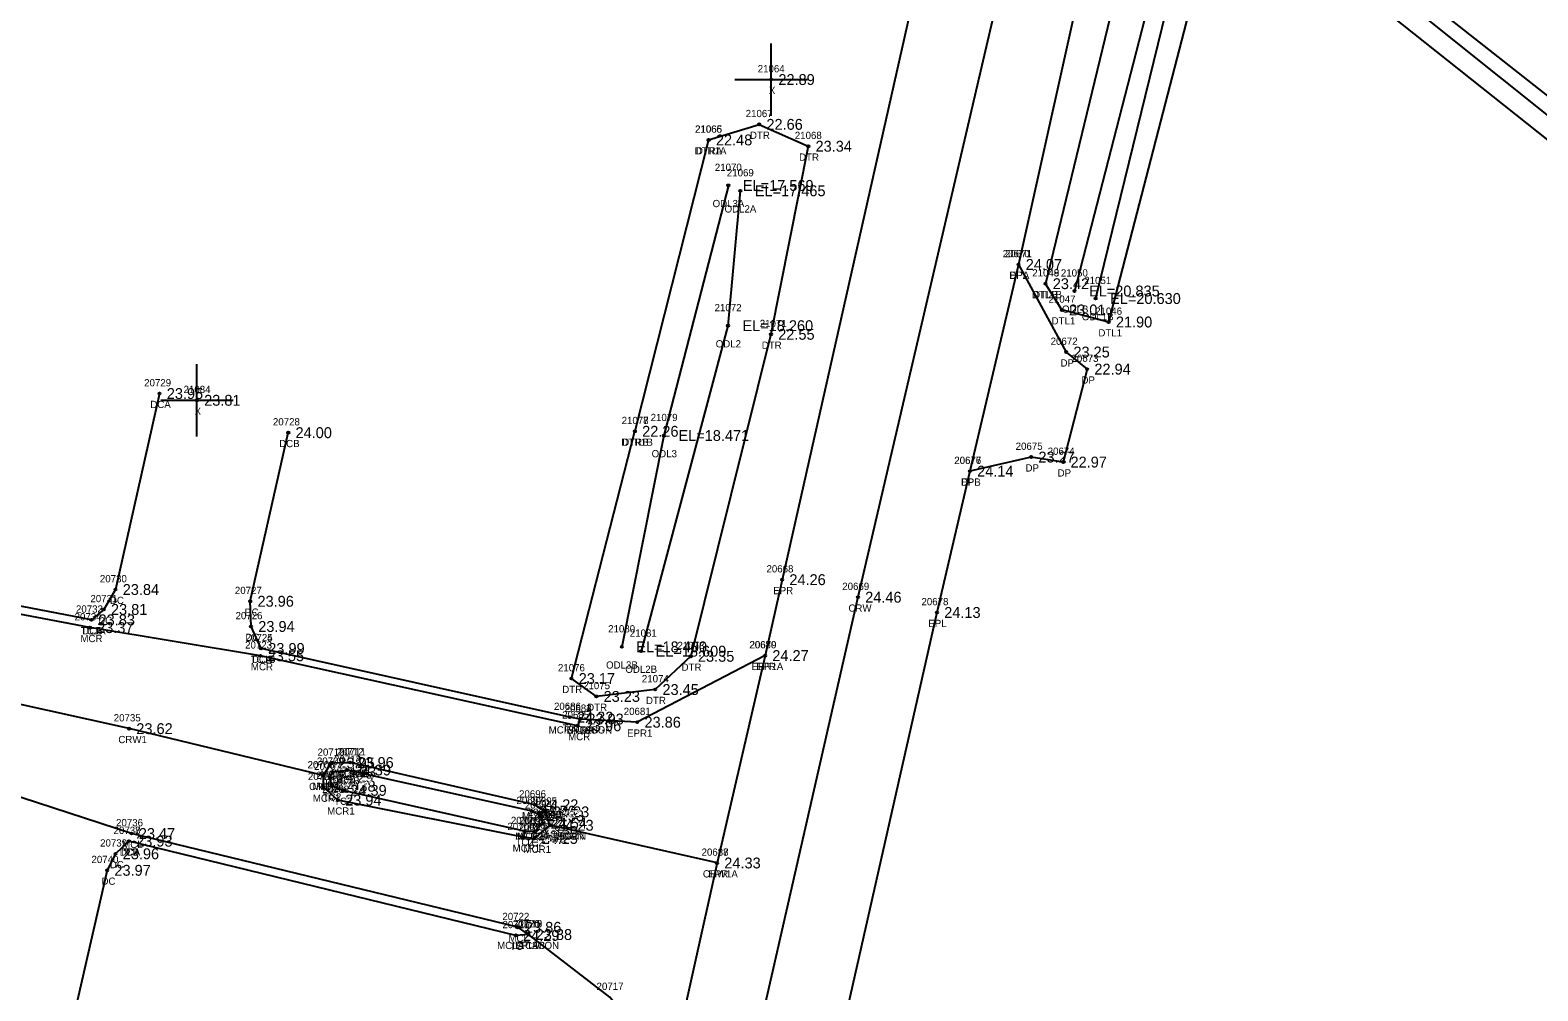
# Model space of a CAD drawing. Extents: x 2655177 to 2656219, y 761780 to 764748.
# Drawn here: x 2655371.8 to 2655579.8, y 762179.8 to 762312.5 of the extents above; entities that cross this region are included whole.
import ezdxf

# ---------------------------------------------------------------- set-up
doc = ezdxf.new("R2010")
doc.units = 0
for name, color, linetype in [('RD_DTM_BkLn1', 7, 'Continuous'), ('RD_DTM_BkLn2', 7, 'Continuous'), ('RD_EX_Conc', 7, 'Continuous'), ('RD_EX_Conc_txCode', 7, 'Continuous'), ('RD_EX_Driveway', 7, 'Continuous'), ('RD_EX_Driveway_txCode', 7, 'Continuous'), ('RD_EX_H2O', 7, 'Continuous'), ('RD_EX_H2O_txCode', 7, 'Continuous'), ('RD_EX_Misc', 7, 'Continuous'), ('RD_EX_Misc_txCode', 7, 'Continuous'), ('RD_EX_Road', 7, 'Continuous'), ('RD_EX_Road_txCode', 7, 'Continuous'), ('RD_EX_TX_Conc_ELEV', 7, 'Continuous'), ('RD_EX_TX_Driveway_ELEV', 7, 'Continuous'), ('RD_EX_TX_H2O_ELEV', 7, 'Continuous'), ('RD_EX_TX_Misc_ELEV', 7, 'Continuous'), ('RD_EX_TX_Road_ELEV', 7, 'Continuous'), ('RD_HC_Survey_ELEV', 7, 'Continuous'), ('RD_HC_Survey_txCode', 7, 'Continuous'), ('RD_SMD_Locator', 7, 'Continuous')]:
    doc.layers.add(name, color=color, linetype=linetype)

msp = doc.modelspace()

# ---------------------------------------------------------------- linework, layer by layer
at = {"layer": 'RD_DTM_BkLn1'}
msp.add_line((2655466.57, 762197.5), (2655443.51, 762202.71), dxfattribs=at)
for points in [[(2655711.06, 763230.3), (2655703.38, 763195.9), (2655681.97, 763099.65), (2655659.44, 762998.39), (2655637.72, 762903.26), (2655615.94, 762806.28), (2655593.94, 762710.45), (2655572.67, 762616.37), (2655551.12, 762519.58), (2655528.83, 762422.13), (2655507.58, 762326.81), (2655486.01, 762234.2), (2655464.77, 762141.12), (2655442.2, 762047.28), (2655420.99, 761952.95), (2655398.79, 761855.74), (2655384.11, 761791.21)], [(2655412.23, 762209.57), (2655385.42, 762216.05), (2655340.47, 762226.03), (2655296.97, 762239.62)]]:
    msp.add_lwpolyline(points, dxfattribs=at)
at = {"layer": 'RD_DTM_BkLn2'}
for points in [[(2655380.21, 762231.07), (2655342.89, 762238.27), (2655302.29, 762250.73)], [(2655447.67, 762217.38), (2655446.23, 762217.64), (2655403.63, 762227.12)], [(2655442.59, 762203), (2655441.38, 762201.83), (2655439.99, 762201.88), (2655414.95, 762207.53), (2655413.42, 762208.11), (2655413.12, 762209.36), (2655413.5, 762210.07), (2655415.54, 762210.34)], [(2655442.59, 762203), (2655442.19, 762204.02), (2655441.03, 762204.65), (2655415.54, 762210.34)], [(2655440.54, 762187.62), (2655438.79, 762187.5), (2655385.4, 762200.51)]]:
    msp.add_lwpolyline(points, dxfattribs=at)
at = {"layer": 'RD_EX_Conc'}
for points in [[(2655389.62, 762262.32), (2655383.54, 762235.26), (2655381.92, 762232.51), (2655380.21, 762231.07)], [(2655403.63, 762227.12), (2655402.25, 762230.16), (2655402.14, 762233.64), (2655407.39, 762256.92)], [(2655447.67, 762217.38), (2655447.33, 762216.45), (2655403.55, 762226.11), (2655380.02, 762230), (2655342.63, 762237.1), (2655301.82, 762249.77)], [(2655440.54, 762187.62), (2655439.06, 762188.62), (2655385.76, 762201.57), (2655364.15, 762208.61), (2655337.93, 762214.52), (2655306.96, 762222.49), (2655288.12, 762231.24)], [(2655443.51, 762202.71), (2655441.34, 762200.89), (2655439.83, 762201.05), (2655414.24, 762206.18), (2655412.26, 762207.95), (2655412.23, 762209.57), (2655413.31, 762211.31), (2655415.92, 762211.37)], [(2655443.51, 762202.71), (2655442.91, 762204.56), (2655441.41, 762205.54), (2655415.92, 762211.37)], [(2655385.4, 762200.51), (2655383.54, 762198.77), (2655382.39, 762196.49), (2655376.16, 762169.18)]]:
    msp.add_lwpolyline(points, dxfattribs=at)
at = {"layer": 'RD_EX_Driveway'}
msp.add_lwpolyline([(2655508.17, 762280.15), (2655514.75, 762268.05), (2655517.64, 762265.69), (2655514.35, 762252.86), (2655509.92, 762253.55), (2655501.46, 762251.6)], dxfattribs=at)
at = {"layer": 'RD_EX_H2O'}
msp.add_line((2655465.41, 762297.34), (2655455.23, 762257.11), dxfattribs=at)
for points in [[(2655545.09, 762385.45), (2655540, 762387.21), (2655536.16, 762382.83), (2655523.31, 762324.66), (2655511.9, 762277.49)], [(2655540.11, 762383.93), (2655527.86, 762322.94), (2655515.9, 762276.48)], [(2655541.96, 762383.3), (2655530.27, 762322.25), (2655518.81, 762275.44)], [(2655536.41, 762330.28), (2655533.27, 762321.26), (2655520.61, 762272.2), (2655514.15, 762273.86), (2655511.9, 762277.49)], [(2655458.25, 762004.65), (2655489.16, 762003.6), (2655538.42, 762005.59), (2655556.05, 762013.17), (2655587.88, 762051.39), (2655643.4, 762074.04), (2655655.85, 762091.76), (2655681.86, 762140.14), (2655683.72, 762146.53), (2655664.39, 762201.23), (2655621.98, 762271.36), (2655558.86, 762321.08)], [(2655459.71, 762010.57), (2655488.92, 762008.22), (2655537.08, 762011.25), (2655554.9, 762018.55), (2655583.72, 762054.68), (2655639.44, 762078.76), (2655651.66, 762094.07), (2655673.82, 762140.27), (2655676.22, 762150.22), (2655658.16, 762196.88), (2655618.83, 762267.48), (2655556.47, 762317.07), (2655558.86, 762321.08)], [(2655456.91, 762008.75), (2655489.44, 762005.64), (2655537.92, 762008.34), (2655555.32, 762016.59), (2655585.73, 762052.79), (2655641.23, 762076.72), (2655654.31, 762091.55), (2655679.19, 762140.68), (2655679.13, 762150.47), (2655660.06, 762199), (2655620.4, 762269.42), (2655559.84, 762317.9)], [(2655465.41, 762297.34), (2655472.38, 762299.49), (2655479.16, 762296.47), (2655474.01, 762270.5), (2655462.93, 762226.04), (2655458.03, 762221.45), (2655449.91, 762220.5), (2655446.47, 762222.97), (2655455.23, 762257.11)], [(2655468.13, 762291.06), (2655459.24, 762256.52), (2655453.42, 762227.34)], [(2655469.78, 762290.32), (2655468.07, 762271.69), (2655456.08, 762226.75)]]:
    msp.add_lwpolyline(points, dxfattribs=at)
at = {"layer": 'RD_EX_Misc'}
for p, q in [((2655474.03, 762300.68), (2655474.03, 762310.68)), ((2655469.03, 762305.68), (2655479.03, 762305.68)), ((2655394.78, 762256.39), (2655394.78, 762266.39)), ((2655389.78, 762261.39), (2655399.78, 762261.39))]:
    msp.add_line(p, q, dxfattribs=at)
at = {"layer": 'RD_EX_Road'}
for points in [[(2655700.99, 763232.28), (2655693.55, 763198.57), (2655671.65, 763102.04), (2655649.04, 763001.06), (2655627.27, 762906.23), (2655605, 762809.37), (2655598.99, 762783.09), (2655583.65, 762714.14), (2655561.97, 762618.32), (2655556.36, 762593.84), (2655548.11, 762557.14), (2655540.1, 762522.48), (2655518.03, 762425.04), (2655496.48, 762329.56), (2655475.55, 762236.62), (2655473.2, 762226.14), (2655466.57, 762197.5), (2655460.06, 762168.16), (2655454.26, 762143.78), (2655432.5, 762049.88), (2655410.7, 761955.51), (2655388.17, 761858.43), (2655373.5, 761793.95)], [(2655576.46, 762583.32), (2655561.41, 762517.24), (2655539.15, 762414.81), (2655531.98, 762386.15), (2655517.98, 762324.29), (2655508.17, 762280.15), (2655501.46, 762251.6), (2655496.92, 762232.09), (2655477.2, 762144.97), (2655472.14, 762122.52), (2655453.74, 762045.1), (2655431.79, 761949.92), (2655409.76, 761853.25), (2655401.25, 761816.42), (2655394.61, 761787.37)], [(2655473.2, 762226.14), (2655455.55, 762216.94), (2655447.67, 762217.38)], [(2655460.06, 762168.16), (2655451.77, 762178.97), (2655440.54, 762187.62)]]:
    msp.add_lwpolyline(points, dxfattribs=at)
at = {"layer": 'RD_SMD_Locator'}
for centre in [(2655474.03, 762305.68), (2655472.38, 762299.49), (2655465.41, 762297.34), (2655465.41, 762297.34), (2655479.16, 762296.47), (2655468.13, 762291.06), (2655469.78, 762290.32), (2655508.17, 762280.15), (2655508.17, 762280.15), (2655511.9, 762277.49), (2655511.9, 762277.49), (2655515.9, 762276.48), (2655518.81, 762275.44), (2655514.15, 762273.86), (2655520.61, 762272.2), (2655468.07, 762271.69), (2655474.01, 762270.5), (2655514.75, 762268.05), (2655517.64, 762265.69), (2655389.62, 762262.32), (2655394.78, 762261.39), (2655407.39, 762256.92), (2655455.23, 762257.11), (2655455.23, 762257.11), (2655459.24, 762256.52), (2655509.92, 762253.55), (2655501.46, 762251.6), (2655501.46, 762251.6), (2655514.35, 762252.86), (2655475.55, 762236.62), (2655383.54, 762235.26), (2655381.92, 762232.51), (2655402.14, 762233.64), (2655486.01, 762234.2), (2655380.21, 762231.07), (2655380.21, 762231.07), (2655496.92, 762232.09), (2655380.02, 762230), (2655402.25, 762230.16), (2655403.63, 762227.12), (2655403.63, 762227.12), (2655453.42, 762227.34), (2655456.08, 762226.75), (2655403.55, 762226.11), (2655462.93, 762226.04), (2655473.2, 762226.14), (2655473.2, 762226.14), (2655446.47, 762222.97), (2655449.91, 762220.5), (2655458.03, 762221.45), (2655385.42, 762216.05), (2655446.23, 762217.64), (2655447.33, 762216.45), (2655447.67, 762217.38), (2655447.67, 762217.38), (2655447.67, 762217.38), (2655455.55, 762216.94), (2655412.23, 762209.57), (2655412.23, 762209.57), (2655413.31, 762211.31), (2655413.5, 762210.07), (2655415.54, 762210.34), (2655415.54, 762210.34), (2655415.92, 762211.37), (2655415.92, 762211.37), (2655412.26, 762207.95), (2655413.12, 762209.36), (2655413.42, 762208.11), (2655414.95, 762207.53), (2655414.24, 762206.18), (2655441.41, 762205.54), (2655441.03, 762204.65), (2655442.19, 762204.02), (2655442.91, 762204.56), (2655385.76, 762201.57), (2655439.99, 762201.88), (2655441.38, 762201.83), (2655442.59, 762203), (2655442.59, 762203), (2655443.51, 762202.71), (2655443.51, 762202.71), (2655443.51, 762202.71), (2655385.4, 762200.51), (2655385.4, 762200.51), (2655439.83, 762201.05), (2655441.34, 762200.89), (2655383.54, 762198.77), (2655466.57, 762197.5), (2655466.57, 762197.5), (2655382.39, 762196.49), (2655438.79, 762187.5), (2655439.06, 762188.62), (2655440.54, 762187.62), (2655440.54, 762187.62), (2655440.54, 762187.62)]:
    msp.add_circle(centre, 0.15, dxfattribs=at)

# ---------------------------------------------------------------- texts
at = {"layer": 'RD_EX_Conc_txCode'}
for s, p in [('20729', (2655387.5, 762263.32)), ('DCA', (2655388.35, 762260.32)), ('20728', (2655405.27, 762257.92)), ('DCB', (2655406.13, 762254.92)), ('20730', (2655381.39, 762236.26)), ('20727', (2655400.02, 762234.64)), ('20732', (2655378.09, 762232.07)), ('20733', (2655378.09, 762232.07)), ('20731', (2655380.08, 762233.51)), ('DC', (2655382.77, 762233.26)), ('DC', (2655401.36, 762231.64)), ('20734', (2655377.9, 762231)), ('DC', (2655381.14, 762230.51)), ('20726', (2655400.11, 762231.16)), ('TC1A', (2655378.76, 762229.07)), ('MCR', (2655378.7, 762228)), ('DCB', (2655378.96, 762229.07)), ('DC', (2655401.47, 762228.16)), ('20724', (2655401.51, 762228.12)), ('20725', (2655401.51, 762228.12)), ('20723', (2655401.43, 762227.11)), ('TC1B', (2655402.2, 762225.12)), ('MCR', (2655402.23, 762224.11)), ('DCA', (2655402.37, 762225.12)), ('20686', (2655444.06, 762218.64)), ('20685', (2655445.19, 762217.45)), ('20683', (2655445.53, 762218.38)), ('20684', (2655445.53, 762218.38)), ('MCRA 18CON', (2655443.33, 762215.38)), ('TC1', (2655445.27, 762215.64)), ('TC1A', (2655446.22, 762215.38)), ('MCR', (2655446.01, 762214.45)), ('20709', (2655411.34, 762211.07)), ('20710', (2655411.43, 762212.31)), ('20713', (2655413.71, 762211.34)), ('20714', (2655413.71, 762211.34)), ('20712', (2655414.08, 762212.37)), ('20711', (2655414.37, 762212.37)), ('20706', (2655410.05, 762210.57)), ('20704', (2655410.1, 762208.95)), ('20707', (2655410.96, 762210.36)), ('20705', (2655411.27, 762209.11)), ('MCR1', (2655411.83, 762209.31)), ('MCR2B', (2655413.68, 762209.37)), ('MCR1B', (2655413.96, 762209.37)), ('MCR1', (2655410.75, 762207.57)), ('TC2', (2655411.87, 762207.36)), ('20703', (2655412.08, 762207.18)), ('TC2', (2655412.26, 762208.07)), ('20702', (2655412.79, 762208.53)), ('TC2B', (2655413.82, 762208.34)), ('TC3B', (2655413.82, 762208.34)), ('MCR1', (2655410.78, 762205.95)), ('TC2', (2655412.18, 762206.11)), ('TC2', (2655413.71, 762205.53)), ('20697', (2655438.89, 762205.65)), ('20696', (2655439.24, 762206.54)), ('20694', (2655440.05, 762205.02)), ('20695', (2655440.77, 762205.56)), ('20736', (2655383.62, 762202.57)), ('MCR1', (2655412.76, 762204.18)), ('20701', (2655438.11, 762202.88)), ('20698', (2655439.24, 762202.83)), ('MCR2', (2655439.65, 762203.54)), ('TC3', (2655439.79, 762202.65)), ('20692', (2655440.44, 762204)), ('20693', (2655440.44, 762204)), ('MCR2', (2655441.14, 762202.56)), ('20690', (2655441.33, 762203.71)), ('20691', (2655441.65, 762203.71)), ('20737', (2655383.28, 762201.51)), ('20738', (2655383.28, 762201.51)), ('20700', (2655437.63, 762202.05)), ('MCR2A 18CON', (2655438.72, 762200.71)), ('MCR1A 18CON', (2655439, 762200.71)), ('20699', (2655439.2, 762201.89)), ('TC2A', (2655440.85, 762201)), ('TC3A', (2655440.85, 762201)), ('TC3', (2655440.95, 762202.02)), ('20739', (2655381.42, 762199.77)), ('TCB', (2655384.13, 762198.51)), ('DCA', (2655384.13, 762198.51)), ('MCL', (2655384.47, 762199.57)), ('MCR1', (2655438.35, 762199.05)), ('TC2', (2655438.74, 762199.88)), ('MCR1', (2655439.86, 762198.89)), ('TC2', (2655440.14, 762199.83)), ('20740', (2655380.23, 762197.49)), ('DC', (2655382.76, 762196.77)), ('DC', (2655381.61, 762194.49)), ('20722', (2655436.94, 762189.62)), ('20721', (2655436.95, 762188.5)), ('20720', (2655438.38, 762188.62)), ('20719', (2655438.71, 762188.62)), ('MCL', (2655437.77, 762186.62)), ('MCLA 18CON', (2655436.22, 762185.62)), ('TC', (2655437.99, 762185.5)), ('TCA', (2655439.26, 762185.62))]:
    msp.add_text(s, height=1, dxfattribs=at).set_placement(p)
at = {"layer": 'RD_EX_Driveway_txCode'}
for s, p in [('20671', (2655506.31, 762281.15)), ('DPA', (2655506.91, 762278.15)), ('20672', (2655512.61, 762269.05)), ('DP', (2655513.97, 762266.05)), ('20673', (2655515.49, 762266.69)), ('DP', (2655516.86, 762263.69)), ('20675', (2655507.78, 762254.55)), ('20676', (2655499.3, 762252.6)), ('20674', (2655512.2, 762253.86)), ('DP', (2655509.14, 762251.55)), ('DP', (2655513.57, 762250.86)), ('DPB', (2655500.21, 762249.6))]:
    msp.add_text(s, height=1, dxfattribs=at).set_placement(p)
at = {"layer": 'RD_EX_H2O_txCode'}
for s, p in [('21067', (2655470.52, 762300.49)), ('21066', (2655463.52, 762298.34)), ('21065', (2655463.55, 762298.34)), ('DTR', (2655471.11, 762297.49)), ('21068', (2655477.3, 762297.47)), ('DTR1A', (2655463.48, 762295.34)), ('DTRA', (2655463.65, 762295.34)), ('DTR', (2655477.89, 762294.47)), ('21070', (2655466.26, 762293.06)), ('21069', (2655467.92, 762292.32)), ('ODL3A', (2655465.95, 762288.06)), ('ODL2A', (2655467.6, 762287.32)), ('21048', (2655510.07, 762278.49)), ('21049', (2655510.07, 762278.49)), ('21050', (2655514.02, 762278.48)), ('21051', (2655517.25, 762277.44)), ('DTL1B', (2655510.02, 762275.49)), ('DTLB', (2655510.19, 762275.49)), ('21072', (2655466.23, 762273.69)), ('21047', (2655512.32, 762274.86)), ('ODLB', (2655514.18, 762273.48)), ('21046', (2655518.75, 762273.2)), ('21071', (2655472.46, 762271.5)), ('DTL1', (2655512.74, 762271.86)), ('ODL1B', (2655516.92, 762272.44)), ('DTL1', (2655519.2, 762270.2)), ('ODL2', (2655466.38, 762268.69)), ('DTR', (2655472.74, 762268.5)), ('21077', (2655453.4, 762258.11)), ('21078', (2655453.4, 762258.11)), ('21079', (2655457.4, 762258.52)), ('DTR1B', (2655453.33, 762255.11)), ('DTRB', (2655453.49, 762255.11)), ('ODL3', (2655457.54, 762253.52)), ('21080', (2655451.54, 762229.34)), ('21081', (2655454.53, 762228.75)), ('21073', (2655461.1, 762227.04)), ('21076', (2655444.61, 762223.97)), ('ODL3B', (2655451.25, 762224.34)), ('ODL2B', (2655453.91, 762223.75)), ('DTR', (2655461.67, 762224.04)), ('21075', (2655448.08, 762221.5)), ('21074', (2655456.19, 762222.45)), ('DTR', (2655445.2, 762220.97)), ('DTR', (2655456.76, 762219.45)), ('DTR', (2655448.64, 762218.5))]:
    msp.add_text(s, height=1, dxfattribs=at).set_placement(p)
at = {"layer": 'RD_EX_Misc_txCode'}
for s, p in [('21064', (2655472.18, 762306.68)), ('X', (2655473.72, 762303.68)), ('21084', (2655392.94, 762262.39)), ('X', (2655394.46, 762259.39))]:
    msp.add_text(s, height=1, dxfattribs=at).set_placement(p)
at = {"layer": 'RD_EX_Road_txCode'}
for s, p in [('20670', (2655505.99, 762281.15)), ('EPL', (2655506.97, 762278.15)), ('20677', (2655499.32, 762252.6)), ('EPL', (2655500.26, 762249.6)), ('20668', (2655473.39, 762237.62)), ('EPR', (2655474.32, 762234.62)), ('20678', (2655494.78, 762233.09)), ('EPL', (2655495.72, 762230.09)), ('20680', (2655471.02, 762227.14)), ('20679', (2655471.06, 762227.14)), ('EPR1A', (2655471.32, 762224.14)), ('EPR', (2655471.97, 762224.14)), ('20682', (2655445.53, 762218.38)), ('20681', (2655453.69, 762217.94)), ('EPR1B', (2655445.8, 762215.38)), ('EPR1', (2655454.15, 762214.94)), ('20687', (2655464.43, 762198.5)), ('EPR', (2655465.35, 762195.5)), ('20718', (2655438.71, 762188.62)), ('EPL1B', (2655438.7, 762185.62)), ('20717', (2655449.94, 762179.97))]:
    msp.add_text(s, height=1, dxfattribs=at).set_placement(p)
at = {"layer": 'RD_EX_TX_Conc_ELEV'}
for s, p in [('23.95', (2655390.62, 762261.57)), ('24.00', (2655408.39, 762256.17)), ('23.84', (2655384.54, 762234.51)), ('23.81', (2655382.92, 762231.76)), ('23.96', (2655403.14, 762232.89)), ('23.37', (2655381.02, 762229.25)), ('23.83', (2655381.21, 762230.32)), ('23.83', (2655381.21, 762230.32)), ('23.94', (2655403.25, 762229.41)), ('23.55', (2655404.55, 762225.36)), ('23.99', (2655404.63, 762226.37)), ('23.99', (2655404.63, 762226.37)), ('24.32', (2655447.23, 762216.89)), ('23.93', (2655448.67, 762216.63)), ('23.93', (2655448.67, 762216.63)), ('23.96', (2655448.33, 762215.7)), ('23.95', (2655414.31, 762210.56)), ('23.96', (2655416.92, 762210.62)), ('23.96', (2655416.92, 762210.62)), ('23.93', (2655413.23, 762208.82)), ('24.29', (2655414.12, 762208.61)), ('24.33', (2655414.5, 762209.32)), ('24.39', (2655416.54, 762209.59)), ('24.39', (2655416.54, 762209.59)), ('23.97', (2655413.26, 762207.2)), ('24.38', (2655414.42, 762207.36)), ('24.39', (2655415.95, 762206.78)), ('23.94', (2655415.24, 762205.43)), ('24.22', (2655442.41, 762204.79)), ('24.56', (2655442.03, 762203.9)), ('24.53', (2655443.19, 762203.27)), ('24.54', (2655443.59, 762202.25)), ('24.54', (2655443.59, 762202.25)), ('24.23', (2655443.91, 762203.81)), ('24.23', (2655444.51, 762201.96)), ('24.23', (2655444.51, 762201.96)), ('23.47', (2655386.76, 762200.82)), ('24.32', (2655440.83, 762200.3)), ('24.61', (2655440.99, 762201.13)), ('24.25', (2655442.34, 762200.14)), ('24.60', (2655442.38, 762201.08)), ('23.96', (2655384.54, 762198.02)), ('23.93', (2655386.4, 762199.76)), ('23.93', (2655386.4, 762199.76)), ('23.97', (2655383.39, 762195.74)), ('23.86', (2655440.06, 762187.87)), ('24.29', (2655439.79, 762186.75)), ('23.88', (2655441.54, 762186.87)), ('23.88', (2655441.54, 762186.87))]:
    msp.add_text(s, height=1.5, dxfattribs=at).set_placement(p)
at = {"layer": 'RD_EX_TX_Driveway_ELEV'}
for s, p in [('24.07', (2655509.17, 762279.4)), ('23.25', (2655515.75, 762267.3)), ('22.94', (2655518.64, 762264.94)), ('23.27', (2655510.92, 762252.8)), ('22.97', (2655515.35, 762252.11)), ('24.14', (2655502.46, 762250.85))]:
    msp.add_text(s, height=1.5, dxfattribs=at).set_placement(p)
at = {"layer": 'RD_EX_TX_H2O_ELEV'}
for s, p in [('22.66', (2655473.38, 762298.74)), ('22.48', (2655466.41, 762296.59)), ('22.48', (2655466.41, 762296.59)), ('23.34', (2655480.16, 762295.72)), ('EL=17.569', (2655470.13, 762290.31)), ('EL=17.465', (2655471.78, 762289.57)), ('23.42', (2655512.9, 762276.74)), ('23.42', (2655512.9, 762276.74)), ('EL=20.835', (2655517.9, 762275.73)), ('23.01', (2655515.15, 762273.11)), ('EL=20.630', (2655520.81, 762274.69)), ('EL=18.260', (2655470.07, 762270.94)), ('21.90', (2655521.61, 762271.45)), ('22.55', (2655475.01, 762269.75)), ('22.26', (2655456.23, 762256.36)), ('22.26', (2655456.23, 762256.36)), ('EL=18.471', (2655461.24, 762255.77)), ('EL=18.400', (2655455.42, 762226.59)), ('EL=18.609', (2655458.08, 762226)), ('23.35', (2655463.93, 762225.29)), ('23.17', (2655447.47, 762222.22)), ('23.45', (2655459.03, 762220.7)), ('23.23', (2655450.91, 762219.75))]:
    msp.add_text(s, height=1.5, dxfattribs=at).set_placement(p)
at = {"layer": 'RD_EX_TX_Misc_ELEV'}
for s, p in [('22.89', (2655475.03, 762304.93)), ('23.81', (2655395.78, 762260.64))]:
    msp.add_text(s, height=1.5, dxfattribs=at).set_placement(p)
at = {"layer": 'RD_EX_TX_Road_ELEV'}
for s, p in [('24.07', (2655509.17, 762279.4)), ('24.14', (2655502.46, 762250.85)), ('24.26', (2655476.55, 762235.87)), ('24.13', (2655497.92, 762231.34)), ('24.27', (2655474.2, 762225.39)), ('24.27', (2655474.2, 762225.39)), ('23.93', (2655448.67, 762216.63)), ('23.86', (2655456.55, 762216.19)), ('24.33', (2655467.57, 762196.75)), ('23.88', (2655441.54, 762186.87))]:
    msp.add_text(s, height=1.5, dxfattribs=at).set_placement(p)
at = {"layer": 'RD_HC_Survey_ELEV'}
for s, p in [('24.46', (2655487.01, 762233.45)), ('23.62', (2655386.42, 762215.3)), ('23.93', (2655413.23, 762208.82)), ('24.23', (2655444.51, 762201.96)), ('24.33', (2655467.57, 762196.75))]:
    msp.add_text(s, height=1.5, dxfattribs=at).set_placement(p)
at = {"layer": 'RD_HC_Survey_txCode'}
for s, p in [('20669', (2655483.85, 762235.2)), ('CRW', (2655484.7, 762232.2)), ('20735', (2655383.3, 762217.05)), ('CRW1', (2655383.94, 762214.05)), ('20708', (2655410.07, 762210.57)), ('CRW1A', (2655410.26, 762207.57)), ('20689', (2655441.37, 762203.71)), ('CRW1B', (2655441.56, 762200.71)), ('20688', (2655464.43, 762198.5)), ('CRW1A', (2655464.61, 762195.5))]:
    msp.add_text(s, height=1, dxfattribs=at).set_placement(p)

doc.saveas('drawing.dxf')
